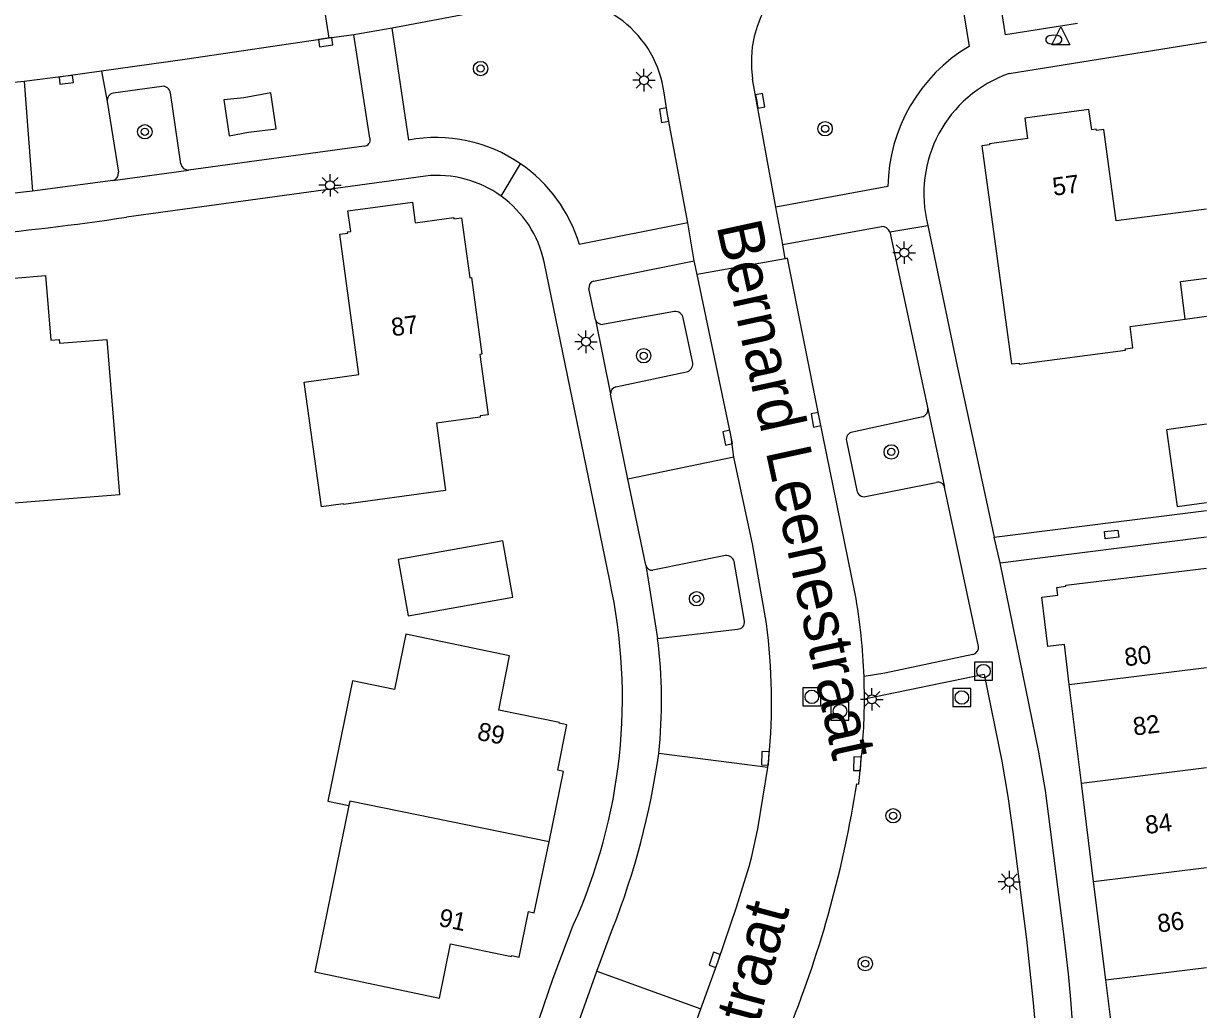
# Model space of a CAD drawing. Extents: x 131000 to 133013, y 393000 to 396501.
# Drawn here: x 132934.3 to 133000, y 394508.1 to 394562.8 of the extents above; entities that cross this region are included whole.
import ezdxf

# ---------------------------------------------------------------- set-up
doc = ezdxf.new("R2010")
doc.units = 0
for name, color, linetype in [('gg-afsc-hekwerk', 7, 'Continuous'), ('gg-anno-huisnummerreeks BGT', 7, 'Continuous'), ('gg-anno-openbare ruimte label', 7, 'Continuous'), ('gg-bbg-bijgebouw', 7, 'Continuous'), ('gg-bbg-hoofdgebouw', 7, 'Continuous'), ('gg-bbg-lage trafo', 7, 'Continuous'), ('gg-bbg-luifel en loopbrug', 7, 'Continuous'), ('gg-bbg-tussenscheiding', 7, 'Continuous'), ('gg-knt-verharding', 7, 'Continuous'), ('gg-knt-verharding nz', 7, 'Continuous'), ('gt-grn-weggrens', 7, 'Continuous'), ('gt-symb-boom', 7, 'Continuous'), ('gt-symb-brandkraan', 7, 'Continuous'), ('gt-symb-kolk', 7, 'Continuous'), ('gt-symb-kolk center center', 7, 'Continuous'), ('gt-symb-lichtmast', 7, 'Continuous'), ('gt-symb-rioolschacht', 7, 'Continuous'), ('gt-symb-waterafsluiter', 7, 'Continuous')]:
    doc.layers.add(name, color=color, linetype=linetype)

# ---------------------------------------------------------------- blocks, each defined once
blk = doc.blocks.new('gt0-KOLKCC')
at = {"layer": 'gt-symb-kolk center center'}
blk.add_lwpolyline([(-0.375, 0.2), (0.375, 0.2), (0.375, -0.2), (-0.375, -0.2)], close=True, dxfattribs=at)
blk = doc.blocks.new('gt0-BR')
at = {"layer": 'gt-symb-brandkraan'}
for centre, radius, start, end in [((-0.244, 0), 0.206, 107.56694, 252.43307), ((0.599, -2.664), 3, 106.89205, 107.56694), ((0, -0.691), 0.938, 73.10799, 106.89205), ((-0.599, -2.664), 3, 72.43309, 73.10799), ((0.244, 0), 0.206, 287.56695, 72.43309), ((0.599, 2.664), 3, 252.43307, 253.10797), ((0, 0.691), 0.938, 253.10797, 286.89206), ((-0.599, 2.664), 3, 286.89206, 287.56695)]:
    blk.add_arc(centre, radius, start, end, dxfattribs=at)
blk = doc.blocks.new('gt0-WAFSL')
at = {"layer": 'gt-symb-waterafsluiter'}
for p, q in [((-0.5, -0.333), (0, 0.667)), ((0, 0.667), (0.5, -0.333)), ((0.5, -0.333), (-0.5, -0.333))]:
    blk.add_line(p, q, dxfattribs=at)
blk = doc.blocks.new('gt0-KOLK')
at = {"layer": 'gt-symb-kolk'}
blk.add_lwpolyline([(0, 0), (0.375, 0), (0.375, 0.4), (-0.375, 0.4), (-0.375, 0), (0, 0)], dxfattribs=at)
blk = doc.blocks.new('gt0-LMAST')
at = {"layer": 'gt-symb-lichtmast'}
for p, q in [((-0.182, 0.173), (-0.447, 0.438)), ((-0.005, 0.246), (-0.005, 0.621)), ((0.172, 0.173), (0.437, 0.438)), ((-0.255, -0.004), (-0.63, -0.004)), ((-0.182, -0.181), (-0.447, -0.446)), ((-0.005, -0.254), (-0.005, -0.629)), ((0.437, -0.446), (0.172, -0.181)), ((0.245, -0.004), (0.62, -0.004))]:
    blk.add_line(p, q, dxfattribs=at)
blk.add_circle((-0.005, -0.004), 0.25, dxfattribs=at)
blk = doc.blocks.new('gt0-RS')
at = {"layer": 'gt-symb-rioolschacht'}
blk.add_lwpolyline([(-0.5, -0.5), (0.5, -0.5), (0.5, 0.5), (-0.5, 0.5)], close=True, dxfattribs=at)
blk.add_circle((0, 0), 0.375, dxfattribs=at)
blk = doc.blocks.new('gt0-BOOM')
at = {"layer": 'gt-symb-boom'}
for radius in [0.4, 0.2]:
    blk.add_circle((0, 0), radius, dxfattribs=at)

msp = doc.modelspace()

# ---------------------------------------------------------------- linework, layer by layer
at = {"layer": 'gg-afsc-hekwerk'}
for p, q in [((132986.167, 394543.829), (132988.216, 394534.333)), ((132988.216, 394534.333), (133000, 394535.811)), ((132988.545, 394532.903), (133000, 394534.352))]:
    msp.add_line(p, q, dxfattribs=at)
at = {"layer": 'gg-bbg-bijgebouw'}
msp.add_lwpolyline([(132955.122, 394533.096), (132955.681, 394529.963), (132961.489, 394530.992), (132960.931, 394534.125), (132955.122, 394533.096)], dxfattribs=at)
at = {"layer": 'gg-bbg-hoofdgebouw'}
for p, q in [((132993.066, 394520.678), (132992.39, 394526.144)), ((132993.742, 394515.212), (132993.066, 394520.678)), ((132994.418, 394509.747), (132993.742, 394515.212)), ((132995.094, 394504.281), (132994.418, 394509.747))]:
    msp.add_line(p, q, dxfattribs=at)
for points in [[(133000, 394552.554), (132994.983, 394551.895), (132994.303, 394556.971), (132993.893, 394556.918), (132993.881, 394556.98), (132993.635, 394556.948), (132993.48, 394558.087), (132989.911, 394557.607), (132990.065, 394556.46), (132987.95, 394556.176), (132987.958, 394556.119), (132987.537, 394556.063), (132989.186, 394543.949), (132989.603, 394544.001), (132989.61, 394543.941), (132995.503, 394544.724), (132995.495, 394544.784), (132995.922, 394544.838), (132995.772, 394546.023), (132998.831, 394546.44)], [(132951.874, 394551.161), (132952.318, 394551.214), (132952.309, 394551.283), (132952.487, 394551.307), (132952.332, 394552.447), (132955.912, 394552.934), (132956.066, 394551.794), (132958.207, 394552.083), (132958.217, 394552.014), (132958.643, 394552.071), (132959.094, 394548.73), (132959.183, 394548.742), (132959.758, 394544.489), (132959.659, 394544.476), (132960.111, 394541.125), (132959.666, 394541.062), (132959.675, 394540.993), (132957.241, 394540.666), (132957.756, 394536.92), (132952.078, 394536.143), (132952.074, 394536.173), (132950.86, 394536.007), (132949.898, 394542.939), (132952.932, 394543.36), (132951.874, 394551.161)], [(132928.493, 394549.052), (132933.719, 394549.479), (132933.781, 394548.722), (132935.535, 394548.864), (132935.829, 394545.272), (132936.288, 394545.31), (132936.305, 394545.1), (132938.939, 394545.316), (132939.645, 394536.686), (132929.574, 394535.878)], [(132998.831, 394546.44), (132998.556, 394548.531), (133000, 394548.721)], [(132992.39, 394526.144), (132992.115, 394528.366), (132991.196, 394528.253), (132990.858, 394531.008), (132991.753, 394531.118), (132991.701, 394531.543), (132992.195, 394531.612), (132992.188, 394531.668), (133000, 394532.617)], [(132963.496, 394517.413), (132964.309, 394521.318), (132963.992, 394521.388), (132964.493, 394523.914), (132964.064, 394523.995), (132964.075, 394524.049), (132960.715, 394524.734), (132961.311, 394527.747), (132955.54, 394528.945), (132954.911, 394525.874), (132952.583, 394526.351), (132951.214, 394519.672), (132952.387, 394519.428)], [(132952.387, 394519.428), (132950.485, 394510.188), (132957.41, 394508.733), (132958.027, 394511.758), (132961.408, 394511.052), (132961.419, 394511.103), (132961.839, 394511.017), (132962.357, 394513.542), (132962.676, 394513.476), (132963.496, 394517.413)]]:
    msp.add_lwpolyline(points, dxfattribs=at)
at = {"layer": 'gg-bbg-lage trafo'}
msp.add_lwpolyline([(132945.737, 394556.621), (132946.812, 394556.825), (132948.35, 394557.009), (132948.047, 394558.998), (132946.545, 394558.735), (132945.432, 394558.613), (132945.737, 394556.621)], dxfattribs=at)
at = {"layer": 'gg-bbg-luifel en loopbrug'}
msp.add_line((132998.831, 394546.44), (133000, 394546.594), dxfattribs=at)
msp.add_lwpolyline([(133000, 394540.601), (132997.794, 394540.294), (132998.376, 394536.038), (133000, 394536.264)], dxfattribs=at)
at = {"layer": 'gg-bbg-tussenscheiding'}
for p, q in [((132992.39, 394526.144), (133000, 394527.085)), ((132993.066, 394520.678), (133000, 394521.535)), ((132993.742, 394515.212), (133000, 394515.986)), ((132994.418, 394509.747), (133000, 394510.437))]:
    msp.add_line(p, q, dxfattribs=at)
msp.add_lwpolyline([(132963.496, 394517.413), (132952.438, 394519.676), (132952.387, 394519.428)], dxfattribs=at)
at = {"layer": 'gg-knt-verharding'}
for p, q in [((132985.805, 394567.915), (132986.82, 394561.58)), ((132951.282, 394562.048), (132950.518, 394567.042)), ((132963.138, 394564.19), (132954.782, 394562.588)), ((132954.782, 394562.588), (132952.663, 394562.233)), ((132955.703, 394556.385), (132954.782, 394562.588)), ((132952.663, 394562.233), (132951.282, 394562.048)), ((132953.555, 394556.48), (132952.663, 394562.233)), ((132989.058, 394560.079), (133000, 394561.832)), ((132941.995, 394559.363), (132939.29, 394558.994)), ((132976.094, 394552.662), (132974.8, 394559.757)), ((132943.053, 394555.062), (132942.468, 394558.999)), ((132938.964, 394558.523), (132939.582, 394554.591)), ((132953.23, 394556.051), (132943.469, 394554.716)), ((132939.282, 394554.136), (132943.469, 394554.716)), ((132939.282, 394554.136), (132934.821, 394553.542)), ((132956.63, 394554.384), (132940.029, 394552.1)), ((132982.317, 394553.797), (132976.094, 394552.662)), ((132976.475, 394550.574), (132976.094, 394552.662)), ((132971.199, 394551.781), (132965.18, 394550.58)), ((132971.563, 394549.678), (132971.199, 394551.781)), ((132976.475, 394550.574), (132981.969, 394551.574)), ((132984.539, 394551.644), (132986.167, 394543.829)), ((132982.423, 394551.279), (132984.535, 394541.464)), ((132976.617, 394549.793), (132976.475, 394550.574)), ((132966.867, 394531.912), (132963.225, 394549.625)), ((132965.959, 394548.552), (132971.563, 394549.678)), ((132971.721, 394548.912), (132971.563, 394549.678)), ((132976.617, 394549.793), (132971.721, 394548.912)), ((132966.069, 394546.393), (132965.716, 394548.143)), ((132970.461, 394546.863), (132966.473, 394546.149)), ((132966.069, 394546.393), (132966.907, 394542.272)), ((132971.481, 394543.986), (132970.944, 394546.503)), ((132967.209, 394542.688), (132971.129, 394543.505)), ((132967.869, 394537.548), (132966.907, 394542.272)), ((132984.249, 394541.017), (132980.344, 394540.161)), ((132984.535, 394541.464), (132985.46, 394537.11)), ((132980.019, 394539.681), (132980.59, 394536.922)), ((132968.874, 394532.769), (132967.869, 394537.548)), ((132981.076, 394536.586), (132985.001, 394537.368)), ((132987.35, 394528.266), (132985.46, 394537.11)), ((132988.545, 394532.903), (132988.216, 394534.333)), ((132973.296, 394533.322), (132969.26, 394532.498)), ((132968.874, 394532.769), (132969.522, 394528.713)), ((132974.359, 394529.671), (132973.786, 394532.989)), ((132969.522, 394528.713), (132973.961, 394529.228)), ((132987.666, 394526.701), (132981.011, 394525.336)), ((132966.153, 394510.224), (132967.03, 394512.59)), ((132964.652, 394506.003), (132966.153, 394510.224))]:
    msp.add_line(p, q, dxfattribs=at)
for points in [[(132992.853, 394562.862), (132988.841, 394562.22), (132987.892, 394568.27)], [(132971.199, 394551.781), (132970.081, 394557.8), (132969.883, 394559.002)], [(132934.821, 394553.542), (132931.834, 394553.205), (132929.916, 394553.021), (132925.268, 394552.69)], [(132980.503, 394531.193), (132978.511, 394540.894), (132976.749, 394549.82), (132976.617, 394549.793)], [(132992.91, 394479.936), (132993.251, 394489.836), (132993.246, 394492.101), (132992.732, 394505.146), (132992.481, 394508.652), (132992.343, 394510.077), (132992.091, 394512.296), (132991.334, 394518.251), (132991.06, 394520.255), (132990.692, 394522.392), (132988.545, 394532.903)], [(132987.04, 394527.812), (132982.139, 394526.771), (132980.989, 394526.585)], [(132987.666, 394526.701), (132988.637, 394521.9), (132988.981, 394519.93), (132989.257, 394517.947), (132990.017, 394511.993), (132990.387, 394508.477), (132990.574, 394506.367), (132990.657, 394505.011), (132991.155, 394492.013)], [(132980.587, 394520.634), (132980.696, 394520.622), (132980.811, 394521.741)], [(132953.953, 394472.919), (132955.389, 394479.745), (132956.735, 394485.928), (132957.31, 394488.433), (132957.871, 394490.739), (132958.68, 394493.804), (132959.802, 394497.698), (132961.646, 394503.774), (132963.736, 394509.837), (132964.842, 394512.781)]]:
    msp.add_lwpolyline(points, dxfattribs=at)
for centre, radius, start, end in [((132981.063, 394560.699), 6.333, 103.45837, 188.54922), ((132963.922, 394558.23), 6.011, 7.37761, 97.49013), ((132991.512, 394553.671), 9.196, 120.67995, 179.21539), ((132991.357, 394553.419), 7.045, 109.04544, 194.59474), ((132942.06, 394558.959), 0.409, 5.63728, 99.20212), ((132939.411, 394558.562), 0.449, 105.6856, 184.93674), ((132953.23, 394556.389), 0.338, 270.0817, 15.62493), ((132957.21, 394548.203), 8.32, 55.55679, 100.43264), ((132943.455, 394555.122), 0.406, 188.48618, 272.01115), ((132957.207, 394548.205), 8.32, 16.58757, 55.53249), ((132939.185, 394554.527), 0.403, 284.00926, 9.19376), ((132957.275, 394548.329), 6.089, 54.18591, 96.08181), ((132957.276, 394548.329), 6.088, 12.28802, 54.19438), ((132919.521, 394688.048), 137.486, 274.92279, 278.57855), ((132981.998, 394551.122), 0.453, 20.31419, 93.65582), ((132966.088, 394548.199), 0.376, 110.06399, 188.5042), ((132970.504, 394546.416), 0.449, 11.14231, 95.4603), ((132966.473, 394546.605), 0.456, 207.68493, 270.05445), ((132971.008, 394543.963), 0.474, 284.81329, 2.79273), ((132967.357, 394542.263), 0.45, 109.20807, 178.83552), ((132984.104, 394541.425), 0.433, 289.55023, 5.22584), ((132980.394, 394539.777), 0.387, 97.41764, 194.37981), ((132985.111, 394537.026), 0.359, 13.51949, 107.80057), ((132981.005, 394537.003), 0.423, 191.09301, 279.59028), ((132973.318, 394532.827), 0.495, 19.07626, 92.52432), ((132969.209, 394532.836), 0.342, 191.27077, 278.58595), ((132937.107, 394525.389), 30.466, 335.55332, 12.36226), ((132947.633, 394525.397), 33.377, 2.04047, 10.00085), ((132973.961, 394529.629), 0.401, 270.03924, 6.08646), ((132942.52, 394525.231), 27.226, 353.87238, 7.3474), ((132986.923, 394528.225), 0.429, 285.85193, 5.49603), ((132948.253, 394525.384), 32.758, 359.91658, 2.10164), ((132947.389, 394525.403), 33.623, 353.74645, 359.88506), ((132926.558, 394528.437), 43.464, 338.61694, 351.91621), ((132919.555, 394530.148), 61.77, 338.09599, 351.1395)]:
    msp.add_arc(centre, radius, start, end, dxfattribs=at)
at = {"layer": 'gg-knt-verharding nz'}
for p, q in [((132938.642, 394560.211), (132938.964, 394558.523)), ((132934.342, 394559.64), (132934.821, 394553.542)), ((132973.756, 394538.767), (132967.869, 394537.548)), ((132975.653, 394521.542), (132969.59, 394522.325)), ((132975.653, 394521.542), (132975.704, 394522.041)), ((132966.153, 394510.224), (132971.929, 394508.149)), ((132970.434, 394503.946), (132971.929, 394508.149))]:
    msp.add_line(p, q, dxfattribs=at)
for points in [[(132951.282, 394562.048), (132943.267, 394560.864), (132938.642, 394560.211)], [(132938.642, 394560.211), (132936.663, 394559.927), (132934.342, 394559.64)], [(132934.342, 394559.64), (132929.373, 394559.156), (132923.096, 394558.665), (132921.021, 394558.614)], [(132973.756, 394538.767), (132973.618, 394539.898), (132971.721, 394548.912)], [(132975.573, 394529.529), (132974.796, 394533.966), (132973.756, 394538.767)], [(132971.929, 394508.149), (132972.885, 394510.795), (132973.905, 394513.783), (132974.605, 394516.043), (132974.734, 394516.521), (132975.093, 394518.135), (132975.653, 394521.542)]]:
    msp.add_lwpolyline(points, dxfattribs=at)
msp.add_arc((132942.601, 394525.207), 33.254, 354.53673, 7.46781, dxfattribs=at)
at = {"layer": 'gt-grn-weggrens'}
for p, q in [((132960.838, 394553.267), (132961.915, 394555.064)), ((132982.423, 394551.279), (132984.539, 394551.644))]:
    msp.add_line(p, q, dxfattribs=at)

# ---------------------------------------------------------------- block references
at = {"layer": 'gt-symb-boom'}
for p in [(132959.699, 394560.353), (132978.83, 394557.013), (132941.051, 394556.842), (132968.754, 394544.406), (132982.504, 394539.065), (132971.692, 394530.911), (132982.607, 394518.86), (132981.058, 394510.648)]:
    msp.add_blockref('gt0-BOOM', p, dxfattribs=at)
at = {"layer": 'gt-symb-brandkraan'}
msp.add_blockref('gt0-BR', (132991.534, 394561.957), dxfattribs=at)
at = {"layer": 'gt-symb-kolk'}
for p, rotation in [((132951.067, 394562.014), -171.6176759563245), ((132936.663, 394559.927), -172.97006783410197), ((132975.03, 394558.52), -79.69515353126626), ((132970.081, 394557.8), 99.36281591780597), ((132978.511, 394540.894), 101.1659218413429), ((132973.618, 394539.898), 101.88283952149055), ((132975.704, 394522.041), 87.76421782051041), ((132980.811, 394521.741), 87.79647142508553), ((132972.885, 394510.795), 71.14143964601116)]:
    msp.add_blockref('gt0-KOLK', p, dxfattribs=dict(at, rotation=rotation))
at = {"layer": 'gt-symb-kolk center center', "rotation": 6.453369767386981}
msp.add_blockref('gt0-KOLKCC', (132994.738, 394534.485), dxfattribs=at)
at = {"layer": 'gt-symb-lichtmast'}
for p in [(132968.776, 394559.711), (132951.343, 394553.874), (132983.226, 394550.132), (132965.553, 394545.183), (132981.429, 394525.33), (132989.066, 394515.19)]:
    msp.add_blockref('gt0-LMAST', p, dxfattribs=at)
at = {"layer": 'gt-symb-rioolschacht'}
for p in [(132987.622, 394526.894), (132978.093, 394525.467), (132986.42, 394525.428), (132979.655, 394524.672)]:
    msp.add_blockref('gt0-RS', p, dxfattribs=at)
at = {"layer": 'gt-symb-waterafsluiter'}
msp.add_blockref('gt0-WAFSL', (132991.921, 394561.997), dxfattribs=at)

# ---------------------------------------------------------------- texts
at = {"layer": 'gg-anno-huisnummerreeks BGT'}
for s, rotation, p in [('57', 7.7, (132991.526, 394553.283)), ('87', 7.7, (132954.804, 394545.481)), ('80', 7.1, (132995.512, 394527.154)), ('82', 7.1, (132995.988, 394523.31)), ('89', 348.8, (132959.46, 394523.09)), ('84', 7.1, (132996.664, 394517.844)), ('91', 348.4, (132957.319, 394512.749)), ('86', 7.1, (132997.34, 394512.379))]:
    msp.add_text(s, height=1, rotation=rotation, dxfattribs=at).set_placement(p)
at = {"layer": 'gg-anno-openbare ruimte label'}
for rotation, p in [(282.3, (132972.789, 394551.634)), (75, (132968.968, 394484.256))]:
    msp.add_text('Bernard Leenestraat', height=2.5, rotation=rotation, dxfattribs=at).set_placement(p)

doc.saveas('drawing.dxf')
